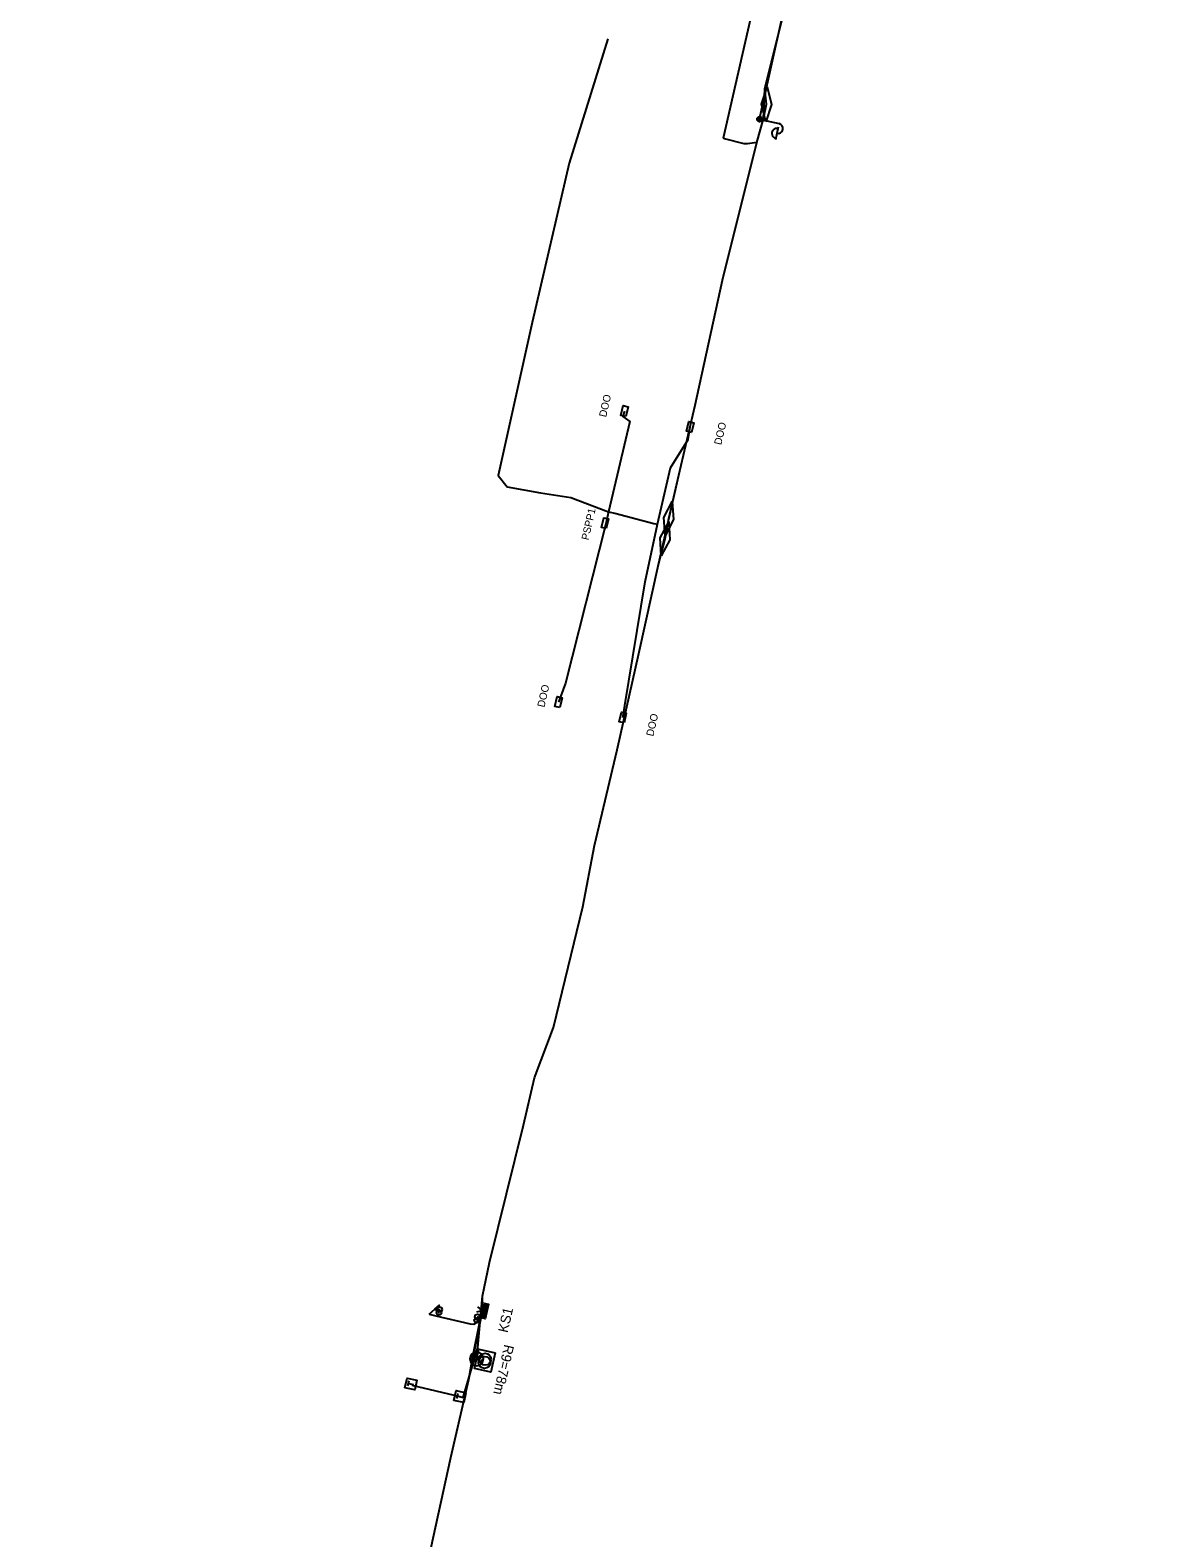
# Model space of a CAD drawing. Extents: x -748507 to -687366, y -1057342 to -1024924.
# Drawn here: x -743672 to -743442.5, y -1036024.3 to -1035721.9 of the extents above; entities that cross this region are included whole.
import ezdxf

# ---------------------------------------------------------------- set-up
doc = ezdxf.new("R2010")
doc.units = 0
for name, color, linetype in [('DK + TKK - SŽDC', 7, 'Continuous'), ('Sděl MK - SŽDC', 7, 'Continuous'), ('TK+DOK_Pha Holešovice - Kralupy', 7, 'Continuous'), ('Vedení NN - SŽDC', 7, 'Continuous')]:
    doc.layers.add(name, color=color, linetype=linetype)

msp = doc.modelspace()

# ---------------------------------------------------------------- linework, layer by layer
at = {"layer": 'DK + TKK - SŽDC'}
for p, q in [((-743590, -1035979.04), (-743589.9, -1035979.04)), ((-743589.88, -1035978.44), (-743589.78, -1035978.44)), ((-743580.91, -1035980.27), (-743581.47, -1035979.37)), ((-743580.6, -1035980.05), (-743581.36, -1035978.85)), ((-743580.49, -1035979.54), (-743581.24, -1035978.34)), ((-743580.37, -1035979.02), (-743581.12, -1035977.82)), ((-743580.25, -1035978.5), (-743581, -1035977.3)), ((-743580.13, -1035977.98), (-743580.58, -1035977.27)), ((-743580.02, -1035977.47), (-743580.07, -1035977.38)), ((-743582.41, -1035980.64), (-743582.31, -1035980.64)), ((-743582.3, -1035979.92), (-743582.2, -1035979.92)), ((-743581.43, -1035980.15), (-743581.59, -1035979.89))]:
    msp.add_line(p, q, dxfattribs=at)
for points in [[(-743524.2, -1035704.27), (-743524.11, -1035704.84), (-743532.95, -1035743.56)], [(-743526.18, -1035744.45), (-743528.04, -1035744.7), (-743528.69, -1035744.68), (-743532.68, -1035743.68), (-743532.95, -1035743.56)], [(-743581.32, -1035978.6), (-743581.22, -1035975.81), (-743579.81, -1035969.04), (-743573, -1035941.47), (-743570.77, -1035932), (-743566.98, -1035921.9), (-743561.11, -1035897.73), (-743558.77, -1035885.45), (-743554.17, -1035866.24), (-743549.83, -1035846.91), (-743545.93, -1035829.06), (-743541.81, -1035811.18), (-743538.54, -1035797.12), (-743533.09, -1035772.08), (-743526.18, -1035744.45)], [(-743671.98, -1036381.33), (-743665.57, -1036352.42), (-743659.71, -1036326.82), (-743655.92, -1036310.58), (-743651.4, -1036289.63), (-743647.21, -1036271.65), (-743640.36, -1036242.72), (-743636.58, -1036217.99), (-743634.8, -1036217.31), (-743629.8, -1036196.36), (-743626.09, -1036177.86), (-743621.4, -1036158.47), (-743617.43, -1036140.59), (-743612.4, -1036119.12), (-743608.27, -1036100.45), (-743605.62, -1036086.97), (-743602.74, -1036074.92), (-743596.35, -1036047.36), (-743592.03, -1036028.58), (-743587.56, -1036008.12), (-743583.94, -1035992.47), (-743581.33, -1035979.44)], [(-743591.9, -1035979.43), (-743590.81, -1035978.42), (-743589.8, -1035977.5)], [(-743591.9, -1035979.43), (-743590.61, -1035979.72), (-743583.7, -1035981.32), (-743582.94, -1035981.4)], [(-743590.81, -1035978.42), (-743589.95, -1035979.04)], [(-743590.81, -1035978.42), (-743589.83, -1035978.44)], [(-743582.94, -1035981.4), (-743581.66, -1035980.63), (-743581.33, -1035979.44), (-743581.42, -1035979.15), (-743581.32, -1035978.6)], [(-743582.39, -1035978.9), (-743581.31, -1035978.64), (-743582.17, -1035977.93)], [(-743581.64, -1035980.1), (-743580.97, -1035977.18), (-743580, -1035977.4), (-743580.67, -1035980.32), (-743581.64, -1035980.1)], [(-743581.32, -1035978.6), (-743580.82, -1035978.75)], [(-743581.66, -1035980.63), (-743582.36, -1035980.64)], [(-743581.66, -1035980.63), (-743582.25, -1035979.92)]]:
    msp.add_lwpolyline(points, dxfattribs=at)
msp.add_lwpolyline([(-743581.64, -1035980.1), (-743580.97, -1035977.18), (-743580, -1035977.4), (-743580.67, -1035980.32)], close=True, dxfattribs=at)
for centre in [(-743589.95, -1035979.04), (-743589.83, -1035978.44), (-743582.25, -1035979.92), (-743582.36, -1035980.64)]:
    msp.add_circle(centre, 0.5, dxfattribs=at)
at = {"layer": 'Sděl MK - SŽDC'}
for p, q in [((-743596.18, -1035993.78), (-743595.96, -1035992.8)), ((-743596.07, -1035993.29), (-743595.09, -1035993.51)), ((-743586.35, -1035996.31), (-743586.12, -1035995.34)), ((-743586.24, -1035995.82), (-743585.26, -1035996.05))]:
    msp.add_line(p, q, dxfattribs=at)
for points in [[(-743524.56, -1035733.68), (-743518.3, -1035708.39), (-743515.36, -1035698.59), (-743511.35, -1035682.96), (-743510.47, -1035677.25), (-743509.46, -1035672.44), (-743509.13, -1035670.88), (-743508.99, -1035670.2), (-743507.46, -1035664.98), (-743506.14, -1035656.66)], [(-743541.81, -1035811.18), (-743538.54, -1035797.12), (-743533.09, -1035772.08), (-743526.18, -1035744.45), (-743524.82, -1035739.72), (-743524.24, -1035736.78), (-743524.56, -1035733.68)], [(-743524.4, -1035740.28), (-743525.24, -1035736.73), (-743524.08, -1035733.29), (-743523.24, -1035736.83), (-743524.4, -1035740.28)], [(-743595.4, -1035993.66), (-743585.75, -1035995.94), (-743585.08, -1035996.08), (-743582.18, -1035986.06), (-743581.22, -1035975.81), (-743579.81, -1035969.04), (-743573, -1035941.47), (-743570.77, -1035932), (-743566.98, -1035921.9), (-743561.11, -1035897.73), (-743558.77, -1035885.45), (-743554.17, -1035866.24), (-743549.83, -1035846.91), (-743545.93, -1035829.06), (-743544.6, -1035823.91), (-743543.86, -1035819.86), (-743541.81, -1035811.18)], [(-743544.58, -1035823.29), (-743544.84, -1035819.66), (-743543.14, -1035816.44), (-743542.88, -1035820.07), (-743544.58, -1035823.29)], [(-743545.35, -1035827.32), (-743545.57, -1035823.69), (-743543.84, -1035820.49), (-743543.62, -1035824.12), (-743545.35, -1035827.32)], [(-743596.78, -1035994.15), (-743596.33, -1035992.21), (-743594.38, -1035992.65), (-743594.83, -1035994.6), (-743596.78, -1035994.15)], [(-743586.95, -1035996.69), (-743586.5, -1035994.74), (-743584.55, -1035995.18), (-743584.99, -1035997.13), (-743586.95, -1035996.69)]]:
    msp.add_lwpolyline(points, dxfattribs=at)
at = {"layer": 'TK+DOK_Pha Holešovice - Kralupy'}
for p, q in [((-743583.74, -1035988.38), (-743583.06, -1035987.7)), ((-743583.57, -1035989.02), (-743582.66, -1035988.11)), ((-743582.16, -1035988.6), (-743581.24, -1035987.68)), ((-743581.75, -1035989), (-743581.04, -1035988.29)), ((-743581.44, -1035987.42), (-743581.44, -1035987.42)), ((-743581.44, -1035987.42), (-743581.44, -1035987.42)), ((-743583.35, -1035989.33), (-743583.35, -1035989.33)), ((-743583.35, -1035989.33), (-743583.35, -1035989.33)), ((-743581.43, -1035989.33), (-743581.43, -1035989.33)), ((-743579.61, -1035988.93), (-743579.63, -1035988.97))]:
    msp.add_line(p, q, dxfattribs=at)
for points in [[(-743533.09, -1035772.08), (-743526.18, -1035744.45), (-743524.82, -1035739.72), (-743524.56, -1035733.68), (-743518.3, -1035708.39), (-743515.36, -1035698.59), (-743511.35, -1035682.96), (-743510.47, -1035677.25)], [(-743583.22, -1035988.22), (-743581.66, -1035980.63), (-743581.42, -1035979.15), (-743581.22, -1035975.81), (-743579.81, -1035969.04), (-743573, -1035941.47), (-743570.77, -1035932), (-743566.98, -1035921.9), (-743561.11, -1035897.73), (-743558.77, -1035885.45), (-743554.17, -1035866.24), (-743549.83, -1035846.91), (-743545.93, -1035829.06), (-743541.81, -1035811.18), (-743538.54, -1035797.12), (-743533.09, -1035772.08), (-743526.18, -1035744.45), (-743524.82, -1035739.72), (-743524.56, -1035733.68), (-743518.3, -1035708.39)], [(-743592.03, -1036028.58), (-743587.56, -1036008.12), (-743583.94, -1035992.47), (-743583.22, -1035988.22), (-743581.66, -1035980.63), (-743581.42, -1035979.15), (-743581.22, -1035975.81), (-743579.81, -1035969.04), (-743573, -1035941.47), (-743570.77, -1035932), (-743566.98, -1035921.9), (-743561.11, -1035897.73), (-743558.77, -1035885.45), (-743554.17, -1035866.24), (-743549.83, -1035846.91), (-743545.93, -1035829.06), (-743541.81, -1035811.18), (-743538.54, -1035797.12), (-743533.09, -1035772.08)], [(-743592.03, -1036028.58), (-743587.56, -1036008.12), (-743583.94, -1035992.47), (-743583.22, -1035988.22)], [(-743583.34, -1035987.42), (-743582.39, -1035988.38), (-743583.35, -1035989.33)], [(-743581.44, -1035987.42), (-743582.39, -1035988.38), (-743581.43, -1035989.33)]]:
    msp.add_lwpolyline(points, dxfattribs=at)
msp.add_lwpolyline([(-743578.7, -1035987.17), (-743579.58, -1035991.06), (-743582.82, -1035990.32), (-743581.94, -1035986.43)], close=True, dxfattribs=at)
for centre in [(-743580.82, -1035989.08), (-743580.7, -1035988.43)]:
    msp.add_circle(centre, 1.2, dxfattribs=at)
for centre, start, end in [((-743582.39, -1035988.38), 134.521, 224.7581), ((-743582.38, -1035988.38), 45.4733, 134.8393), ((-743582.38, -1035988.38), 315.2362, 45.4733), ((-743582.39, -1035988.38), 224.7594, 315.5488)]:
    msp.add_arc(centre, 1.35, start, end, dxfattribs=at)
at = {"layer": 'Vedení NN - SŽDC'}
for p, q in [((-743525.99, -1035739.44), (-743525.48, -1035740.25)), ((-743525.66, -1035739.27), (-743525.19, -1035740.02)), ((-743525.13, -1035739.88), (-743521.72, -1035740.66)), ((-743521.88, -1035741.34), (-743522.45, -1035743.88))]:
    msp.add_line(p, q, dxfattribs=at)
for points in [[(-743525.62, -1035739.77), (-743518.62, -1035708.21), (-743512.12, -1035682.41), (-743510.45, -1035673.06), (-743509.36, -1035670.28), (-743508.38, -1035663.85), (-743506.27, -1035656.76), (-743505.56, -1035652.68), (-743503.49, -1035643.76), (-743502.27, -1035641.21), (-743501.2, -1035636.49), (-743495.11, -1035607.3), (-743493.94, -1035604.4), (-743467.31, -1035489.05), (-743464.04, -1035476.69), (-743457.6, -1035450.61), (-743453.91, -1035439.17), (-743449.63, -1035423.53), (-743446.71, -1035424.06), (-743446.16, -1035422.03), (-743442.51, -1035415.79)], [(-743556.06, -1035723.68), (-743563.81, -1035748.58), (-743571.24, -1035780.56), (-743578.05, -1035811.22), (-743576.27, -1035813.49), (-743569.61, -1035814.68), (-743563.51, -1035815.63), (-743555.96, -1035818.48), (-743554.65, -1035818.77), (-743546.86, -1035820.85), (-743546.11, -1035820.97), (-743543.51, -1035809.68), (-743539.96, -1035803.98), (-743539.56, -1035801.5)], [(-743552.46, -1035799.39), (-743553.44, -1035799.16), (-743553, -1035797.21), (-743552.02, -1035797.44), (-743552.46, -1035799.39)], [(-743552.73, -1035798.3), (-743553.07, -1035799.36), (-743551.68, -1035800.36), (-743555.96, -1035818.48), (-743556.5, -1035820.89), (-743564.57, -1035852.85), (-743565.97, -1035856.66)], [(-743539.3, -1035802.59), (-743540.28, -1035802.36), (-743539.82, -1035800.41), (-743538.84, -1035800.64), (-743539.3, -1035802.59)], [(-743556.38, -1035821.87), (-743557.35, -1035821.64), (-743556.91, -1035819.69), (-743555.93, -1035819.92), (-743556.38, -1035821.87)], [(-743553.09, -1035859.74), (-743552.68, -1035857.37), (-743548.6, -1035832.54), (-743546.11, -1035820.97)], [(-743565.7, -1035857.75), (-743566.68, -1035857.52), (-743566.24, -1035855.57), (-743565.26, -1035855.8), (-743565.7, -1035857.75)], [(-743552.82, -1035860.83), (-743553.8, -1035860.6), (-743553.36, -1035858.65), (-743552.38, -1035858.88), (-743552.82, -1035860.83)]]:
    msp.add_lwpolyline(points, dxfattribs=at)
msp.add_circle((-743525.62, -1035739.77), 0.5, dxfattribs=at)
msp.add_circle((-743525.62, -1035739.77), 0.5, dxfattribs=at)
for centre, start, end in [((-743521.94, -1035741.63), 257.166, 77.166), ((-743522.18, -1035742.61), 76.4634, 257.8686)]:
    msp.add_arc(centre, 1, start, end, dxfattribs=at)

# ---------------------------------------------------------------- texts
at = {"layer": 'DK + TKK - SŽDC'}
msp.add_text('KS1', height=2, rotation=77.1537, dxfattribs=at).set_placement((-743576.18, -1035983.24))
at = {"layer": 'TK+DOK_Pha Holešovice - Kralupy'}
msp.add_text('R9=78m', height=2, rotation=257.1915, dxfattribs=at).set_placement((-743576.82, -1035985.37))
at = {"layer": 'Vedení NN - SŽDC'}
for s, rotation, p in [('DOO', 77.1986, (-743556.41, -1035799.62)), ('DOO', 76.8131, (-743533.33, -1035805.19)), ('PSPP1', 77.1986, (-743559.94, -1035824.28)), ('DOO', 77.189, (-743568.8, -1035857.8)), ('DOO', 77.189, (-743546.96, -1035863.62))]:
    msp.add_text(s, height=1.5, rotation=rotation, dxfattribs=at).set_placement(p)

doc.saveas('drawing.dxf')
